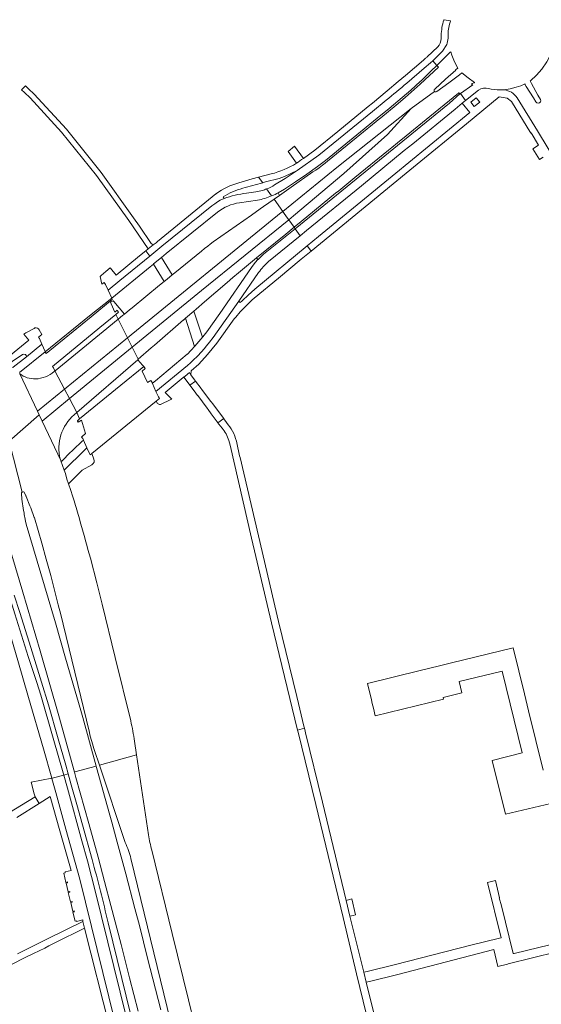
# Model space of a CAD drawing. Extents: x 146402 to 164798, y 455483 to 464134.
# Tile 508 of 575: x 156109 to 156265, y 463736 to 464031. Entities that reach past the tile are written whole.
import ezdxf

# ---------------------------------------------------------------- set-up
doc = ezdxf.new("R2010")
doc.units = 0
doc.header["$LTSCALE"] = 0.2
for name, color, linetype, lineweight in [('B-XX-VH-VERHARDING_ASFALT-GV', 252, 'CONTINUOUS', 18), ('B-XX-VH-VERHARDING_BETON-GV', 252, 'CONTINUOUS', 18), ('B-XX-VH-VERHARDING_BETONSTRAATSTEEN-GV', 252, 'CONTINUOUS', 18), ('B-XX-VH-VERHARDING_TEGEL-GV', 252, 'CONTINUOUS', 18)]:
    doc.layers.add(name, color=color, linetype=linetype, lineweight=lineweight)

msp = doc.modelspace()

# ---------------------------------------------------------------- linework, layer by layer
at = {"layer": 'B-XX-VH-VERHARDING_ASFALT-GV'}
for points in [[(156233.059, 464009.803), (156236.328, 464012.748), (156239.364, 464015.482), (156239.334, 464015.519), (156240.011, 464016.062), (156239.036, 464017.96), (156238.178, 464019.898), (156237.871, 464020.929), (156237.73, 464020.791), (156233.721, 464016.874), (156234.212, 464016.295), (156228.734, 464011.278), (156224.264, 464007.26), (156221.561, 464004.972), (156216.9, 464001.173), (156216.146, 464000.533), (156213.816, 463998.655), (156212.85, 463997.861), (156209.575, 463995.179), (156200.996, 463988.218), (156200.233, 463987.597), (156199.424, 463986.984), (156198.427, 463986.25), (156197.439, 463985.54), (156196.614, 463984.965), (156190.055, 463980.377), (156186.6, 463977.963), (156184.945, 463976.805)], [(156267.381, 464019.193), (156267.619, 464019.86), (156266.618, 464017.907), (156265.151, 464015.756), (156263.542, 464013.92), (156261.729, 464012.289), (156261.636, 464012.205)], [(156244.968, 464011.618), (156245.02, 464011.751), (156243.085, 464013.102), (156241.205, 464014.604), (156240.529, 464014.037), (156240.49, 464014.085), (156237.26, 464011.684), (156233.686, 464009.026)], [(156240.559, 464008.282), (156240.622, 464008.327), (156240.752, 464008.418), (156244.448, 464011.018)], [(156244.296, 464011.491), (156244.792, 464011.627)], [(156263.395, 464005.929), (156262.644, 464007.12), (156260.455, 464010.514), (156260.022, 464011.26), (156260.16, 464011.341), (156258.818, 464010.8), (156257.462, 464010.325), (156255.645, 464009.867), (156253.791, 464009.6), (156253.835, 464009.537)], [(156261.636, 464012.205), (156261.685, 464012.234), (156262.089, 464011.475), (156263.981, 464007.941), (156264.705, 464006.688)], [(156184.945, 463976.805), (156187.542, 463973.169), (156203.807, 463986.324), (156226.06, 464004.008), (156232.985, 464009.102)], [(156232.985, 464009.102), (156226.06, 464004.008), (156218.892, 463996.171), (156205.855, 463984.473), (156190.798, 463971.851), (156189.336, 463970.662), (156190.936, 463968.424), (156193.061, 463970.162), (156203.381, 463978.567), (156204.321, 463979.339), (156209.161, 463983.275), (156219.249, 463991.506), (156220.216, 463992.293), (156221.901, 463993.702), (156224.474, 463995.749), (156231.567, 464001.554), (156240.143, 464008.556)], [(156257.75, 464007.171), (156263.843, 463997.243), (156270.55, 463986.235)], [(156102.138, 463917.945), (156105.609, 463904.364), (156114.633, 463912.215), (156114.124, 463913.294), (156108.807, 463924.554), (156108.782, 463924.576)], [(156108.828, 463924.54), (156108.807, 463924.554), (156114.124, 463913.294), (156122.236, 463919.91), (156119.329, 463925.399), (156119.12, 463925.228)], [(156123.721, 463917.106), (156115.499, 463910.38), (156121.096, 463898.527), (156120.962, 463898.997)], [(156125.081, 463912.249), (156125.91, 463912.971), (156123.721, 463917.106)], [(156125.093, 463886.467), (156124.601, 463888.02), (156124.078, 463889.562), (156123.425, 463891.569), (156122.956, 463892.978), (156122.472, 463894.689), (156122.116, 463895.699), (156121.102, 463898.507), (156121.096, 463898.527), (156115.499, 463910.38), (156114.633, 463912.215), (156105.609, 463904.364), (156109.529, 463889.133)], [(156109.529, 463889.133), (156105.609, 463904.364), (156095.697, 463895.748), (156101.767, 463881.028)], [(156110.773, 463879.556), (156110.578, 463880.293), (156110.431, 463880.969), (156110.164, 463882.391), (156110.088, 463882.876), (156109.975, 463883.619), (156109.484, 463887.034), (156109.306, 463888.643)], [(156110.267, 463888.901), (156110.683, 463887.946), (156110.686, 463887.932), (156110.706, 463887.846), (156110.705, 463887.761), (156111.859, 463885.029), (156111.865, 463885.019), (156112.107, 463884.413), (156112.113, 463884.397), (156112.12, 463884.368), (156113.159, 463881.537), (156113.163, 463881.531), (156113.207, 463881.411), (156115.407, 463873.842), (156116.765, 463869.016), (156118.08, 463864.179), (156119.044, 463860.503), (156120.344, 463855.391), (156121.066, 463852.475), (156121.769, 463849.554), (156129.652, 463817.094)], [(156104.158, 463877.153), (156105.294, 463874.039), (156106.453, 463870.176), (156109.753, 463859.125), (156114.93, 463841.566), (156120.499, 463822.148), (156125.206, 463805.271), (156125.319, 463805.302), (156131.703, 463807.071), (156127.68, 463821.645), (156127.291, 463823.038), (156127.109, 463823.675), (156122.553, 463839.427), (156121.026, 463844.704), (156119.497, 463849.979), (156110.767, 463879.55), (156110.773, 463879.556)], [(156142.025, 463820.581), (156137.361, 463839.557), (156133.523, 463855.593), (156132.71, 463858.742), (156131.893, 463861.891), (156129.949, 463869.324), (156129.608, 463870.595)], [(156132.684, 463807.338), (156143.778, 463810.403), (156143.162, 463814.488)], [(156131.24, 463811.709), (156132.684, 463807.338)], [(156143.778, 463810.403), (156132.684, 463807.338), (156140.342, 463784.157)], [(156147.391, 463786.45), (156143.778, 463810.403)], [(156151.013, 463734.069), (156147.11, 463749.566), (156145.886, 463754.429), (156144.639, 463759.286), (156143.289, 463764.441), (156140.546, 463774.764), (156138.003, 463784.245), (156136.372, 463790.249), (156135.797, 463792.338), (156131.822, 463806.642), (156131.703, 463807.071), (156125.319, 463805.302), (156125.206, 463805.271), (156125.648, 463803.684), (156129.448, 463789.917), (156132.286, 463779.795), (156134.232, 463772.522), (156136.12, 463765.341), (156139.15, 463753.648), (156141.713, 463743.645), (156144.249, 463733.635)], [(156142.104, 463779.366), (156152.969, 463734.793), (156163.591, 463691.342), (156170.117, 463692.898), (156164.119, 463717.245), (156161.008, 463730.107), (156159.372, 463737.086), (156154.45, 463756.952), (156148.342, 463781.911)]]:
    msp.add_lwpolyline(points, dxfattribs=at)
for points in [[(156244.448, 464011.018, -0.9974688), (156244.296, 464011.491)], [(156244.792, 464011.627, -0.1875911), (156244.968, 464011.618)], [(156232.985, 464009.102, -0.4137524), (156233.059, 464009.803)], [(156233.686, 464009.026, -0.4136275), (156232.985, 464009.102)], [(156240.143, 464008.556, -0.724954), (156240.559, 464008.282)], [(156253.835, 464009.537, -0.2360818), (156257.75, 464007.171)], [(156264.705, 464006.688, -1.0027082), (156263.395, 464005.929)], [(156111.036, 463923.366, -0.0869402), (156108.828, 463924.54)], [(156113.511, 463923.011, -0.0868779), (156111.036, 463923.366)], [(156116.509, 463923.63, -0.0870654), (156113.511, 463923.011)], [(156119.12, 463925.228, -0.0872305), (156116.509, 463923.63)], [(156120.962, 463898.997, -0.2859255), (156125.081, 463912.249)], [(156109.306, 463888.643, -0.2925456), (156109.529, 463889.133)], [(156109.529, 463889.133, -0.4717782), (156110.267, 463888.901)], [(156126.68, 463881.091, 0.0050238), (156125.093, 463886.467)], [(156129.608, 463870.595, 0.0026723), (156126.68, 463881.091)], [(156143.162, 463814.488, 0.0296833), (156142.025, 463820.581)], [(156129.652, 463817.094, 0.024858), (156131.24, 463811.709)], [(156140.342, 463784.157, -0.0730725), (156142.104, 463779.366)], [(156148.342, 463781.911, -0.0292633), (156147.391, 463786.45)]]:
    msp.add_lwpolyline(points, format="xyb", dxfattribs=at)
for points in [[(156187.542, 463973.169), (156187.8, 463972.809), (156188.684, 463971.575), (156189.336, 463970.662), (156190.798, 463971.851), (156205.855, 463984.473), (156218.892, 463996.171), (156226.06, 464004.008), (156203.807, 463986.324)], [(156152.085, 463952.208), (156150.635, 463951.053), (156142.436, 463944.304), (156141.679, 463943.689), (156140.139, 463942.416), (156139.571, 463941.964), (156138.287, 463940.91), (156138.307, 463940.867), (156141.097, 463935.292), (156187.066, 463972.784), (156187.542, 463973.169), (156184.945, 463976.805), (156181.826, 463974.624), (156180.829, 463973.918), (156178.171, 463972.068), (156166.706, 463963.999), (156165.877, 463963.39), (156165.09, 463962.792), (156164.15, 463962.034), (156163.214, 463961.249), (156155.234, 463954.781), (156154.49, 463954.18), (156152.939, 463952.87)], [(156187.542, 463973.169), (156187.066, 463972.784), (156141.097, 463935.292), (156142.508, 463932.473), (156163.276, 463949.461), (156189.336, 463970.662), (156188.684, 463971.575), (156187.8, 463972.809)], [(156190.936, 463968.424), (156189.336, 463970.662), (156163.276, 463949.461), (156142.508, 463932.473), (156144.284, 463928.923), (156148.201, 463932.311), (156149.16, 463933.134), (156157.827, 463940.647), (156157.839, 463940.633), (156158.436, 463941.196), (156160.923, 463943.301), (156161.646, 463943.913), (156164.121, 463946.077), (156170.897, 463951.912), (156172.6, 463953.366), (156174.288, 463954.809), (156179.708, 463959.268), (156188.439, 463966.382)], [(156129.649, 463900.671), (156129.895, 463900.24), (156130.44, 463900.675), (156149.624, 463916.342), (156150.653, 463917.182), (156150.325, 463917.591), (156149.545, 463919.223), (156148.533, 463921.64), (156148.517, 463921.677), (156148.353, 463922.054), (156148.323, 463922.098), (156148.045, 463922.506), (156147.105, 463921.917), (156145.44, 463925.341), (156146.398, 463926.124), (156145.922, 463926.706), (156145.555, 463927.125), (156144.177, 463928.745), (156144.314, 463928.863), (156144.284, 463928.923), (156142.508, 463932.473), (156141.097, 463935.292), (156138.307, 463940.867), (156138.287, 463940.91), (156133.778, 463937.212), (156119.379, 463925.44), (156119.329, 463925.399), (156122.236, 463919.91), (156123.721, 463917.106), (156125.91, 463912.971), (156126.745, 463911.003), (156126.072, 463910.451), (156126.119, 463910.383), (156126.334, 463910.072), (156127.297, 463910.631), (156128.547, 463906.682), (156127.526, 463905.723), (156127.34, 463905.548), (156127.663, 463905.179), (156127.752, 463904.978), (156127.892, 463904.659), (156128.926, 463902.313)], [(156141.097, 463935.292), (156138.307, 463940.867), (156138.287, 463940.91), (156133.778, 463937.212), (156119.379, 463925.44), (156119.329, 463925.399), (156122.236, 463919.91)], [(156122.236, 463919.91), (156123.721, 463917.106), (156142.508, 463932.473), (156141.097, 463935.292)], [(156144.177, 463928.745), (156144.314, 463928.863), (156144.284, 463928.923), (156142.508, 463932.473), (156123.721, 463917.106), (156125.91, 463912.971), (156125.912, 463912.97)], [(156122.236, 463919.91), (156114.124, 463913.294), (156114.633, 463912.215), (156115.499, 463910.38), (156123.721, 463917.106)]]:
    msp.add_lwpolyline(points, close=True, dxfattribs=at)
at = {"layer": 'B-XX-VH-VERHARDING_BETON-GV'}
msp.add_lwpolyline([(156130.206, 463941.633), (156136.517, 463946.767), (156136.344, 463947.173), (156129.723, 463941.897), (156116.471, 463931.156), (156116.712, 463930.597)], close=True, dxfattribs=at)
at = {"layer": 'B-XX-VH-VERHARDING_BETONSTRAATSTEEN-GV'}
for points in [[(156233.721, 464016.874), (156231.922, 464015.177), (156229.064, 464012.386), (156228.712, 464012.065), (156225.874, 464009.498), (156219.426, 464004.013), (156215.872, 464001.123), (156200.338, 463988.439), (156197.986, 463986.571), (156194.737, 463984.256), (156191.407, 463982.015), (156188.041, 463979.84), (156186.238, 463978.763), (156186.6, 463977.963), (156190.055, 463980.377), (156196.614, 463984.965), (156197.439, 463985.54), (156198.427, 463986.25), (156199.424, 463986.984), (156200.233, 463987.597), (156200.996, 463988.218), (156209.575, 463995.179), (156212.85, 463997.861), (156213.816, 463998.655), (156216.146, 464000.533), (156216.9, 464001.173), (156221.561, 464004.972), (156224.264, 464007.26), (156228.734, 464011.278), (156234.212, 464016.295)], [(156180.126, 463958.75), (156180.216, 463958.706), (156180.938, 463959.493), (156181.378, 463959.916), (156181.831, 463960.32), (156191.253, 463967.982), (156190.973, 463968.373), (156190.936, 463968.424), (156188.439, 463966.382), (156179.708, 463959.268)], [(156144.177, 463928.745), (156125.912, 463912.97), (156125.91, 463912.971), (156126.745, 463911.003), (156139.066, 463921.103), (156145.922, 463926.706), (156145.555, 463927.125)], [(156118.396, 463803.389), (156119.58, 463799.197), (156122.653, 463788.14), (156126.82, 463773.221), (156137.2, 463731.086), (156147.813, 463687.586), (156151.298, 463688.418), (156140.64, 463732.08), (156131.502, 463769.284), (156130.293, 463774.009), (156129.062, 463778.724), (156127.449, 463784.729), (156123.102, 463800.458), (156121.991, 463804.382), (156118.533, 463803.427)]]:
    msp.add_lwpolyline(points, close=True, dxfattribs=at)
for points in [[(156240.143, 464008.556), (156231.567, 464001.554), (156224.474, 463995.749), (156221.901, 463993.702), (156220.216, 463992.293), (156219.249, 463991.506), (156209.161, 463983.275), (156204.321, 463979.339), (156203.381, 463978.567), (156193.061, 463970.162), (156190.936, 463968.424), (156190.973, 463968.373), (156191.253, 463967.982)], [(156191.253, 463967.982), (156237.529, 464005.596), (156240.622, 464008.327), (156240.559, 464008.282)], [(156102.491, 463857.303), (156103.764, 463854.102), (156108.263, 463838.643), (156111.479, 463827.59), (156115.894, 463812.253), (156118.393, 463803.401), (156118.396, 463803.389), (156118.533, 463803.427), (156121.991, 463804.382), (156118.867, 463815.422), (156115.107, 463828.293), (156113.938, 463832.107), (156112.671, 463836.022), (156111.369, 463839.929), (156107.389, 463852.611), (156105.715, 463857.892)], [(156105.715, 463857.892), (156107.389, 463852.611), (156111.369, 463839.929), (156112.671, 463836.022), (156113.938, 463832.107), (156115.107, 463828.293), (156118.867, 463815.422), (156121.991, 463804.382)], [(156121.991, 463804.382), (156123.307, 463804.747), (156122.564, 463807.391), (156120.338, 463815.242), (156117.396, 463825.413), (156115.358, 463832.239), (156112.106, 463842.578), (156108.819, 463853.062), (156107.165, 463858.276)], [(156130.514, 463779.108), (156127.587, 463789.431), (156125.885, 463795.56), (156124.225, 463801.481), (156123.307, 463804.747), (156121.991, 463804.382)], [(156121.991, 463804.382), (156123.102, 463800.458), (156127.449, 463784.729), (156129.062, 463778.724), (156130.293, 463774.009), (156131.502, 463769.284), (156140.64, 463732.08), (156151.298, 463688.418), (156152.759, 463688.764), (156142.1, 463732.438), (156135.306, 463760.17)]]:
    msp.add_lwpolyline(points, dxfattribs=at)
for points in [[(156240.559, 464008.282, 0.724954), (156240.143, 464008.556)], [(156132.958, 463769.651, 0.0025582), (156130.514, 463779.108)], [(156135.306, 463760.17, 0.0025574), (156132.958, 463769.651)]]:
    msp.add_lwpolyline(points, format="xyb", dxfattribs=at)
at = {"layer": 'B-XX-VH-VERHARDING_TEGEL-GV'}
for points in [[(156235.789, 464030.461, 0.0708048), (156235.014, 464025.873)], [(156237.049, 464025.014, 0.0394379), (156237.113, 464027.195)], [(156234.992, 464024.912, -0.219851), (156233.967, 464022.461)], [(156236.701, 464023.096, 0.0354227), (156237.049, 464025.014)], [(156218.546, 464006.454, 0.0047794), (156224.705, 464011.575)], [(156224.705, 464011.575, -0.0047794), (156218.546, 464006.454)], [(156249.253, 464009.943, 0.2175086), (156246.141, 464009.498)], [(156249.957, 464009.786, -0.0127819), (156249.253, 464009.943)], [(156253.664, 464009.548, -0.0652726), (156249.957, 464009.786)], [(156257.75, 464007.171, 0.2360818), (156253.835, 464009.537)], [(156191.654, 463987.578, -0.0785903), (156184.059, 463984.381)], [(156193.742, 463989.025, -0.0042572), (156191.654, 463987.578)], [(156191.654, 463987.578, 0.0042572), (156193.742, 463989.025)], [(156174.395, 463981.727, 0.0853351), (156167.692, 463978.481)], [(156175.594, 463980.073, -0.008696), (156181.554, 463981.753)], [(156181.554, 463981.753, -0.0045324), (156184.874, 463982.594)], [(156184.874, 463982.594, 0.0421047), (156188.038, 463983.623)], [(156169.709, 463977.509, -0.0720644), (156175.594, 463980.073)], [(156176.679, 463978.624, 0.0515467), (156169.983, 463977.007)], [(156182.736, 463979.887, -0.0209573), (156181.51, 463979.463)], [(156185.13, 463981.069, -0.0425467), (156182.736, 463979.887)], [(156184.242, 463977.79, 0.0277897), (156186.238, 463978.763)], [(156167.982, 463972.943, -0.1241195), (156174.602, 463975.753)], [(156180.02, 463976.545, 0.055706), (156184.242, 463977.79)], [(156180.339, 463954.832, -0.055526), (156183.281, 463958.156)], [(156133.202, 463953.969, 0.1088421), (156132.864, 463953.618)], [(156179.231, 463949.893, 0.0226514), (156176.564, 463947.485)], [(156176.564, 463947.485, 0.0115774), (156174.845, 463945.835)], [(156176.793, 463945.055, -0.0453775), (156179.025, 463947.164)], [(156173.058, 463940.942, -0.036698), (156176.793, 463945.055)], [(156113.373, 463938.25, 0.0586631), (156113.139, 463938.138)], [(156114.644, 463937.734, 0.3698396), (156113.373, 463938.25)], [(156150.091, 463915.661, 0.1430152), (156150.932, 463915.309)], [(156169.415, 463908.268, -0.0969045), (156171.4, 463904.601)], [(156173.686, 463904.403, 0.1165968), (156170.767, 463909.899)], [(156127.892, 463904.659, 0.0212657), (156123.912, 463900.917)], [(156130.516, 463897.358, 0.3444266), (156131.035, 463898.928)], [(156121.508, 463898.458, -0.6132853), (156121.102, 463898.507)]]:
    msp.add_lwpolyline(points, format="xyb", dxfattribs=at)
for points in [[(156237.113, 464027.195), (156237.475, 464029.173), (156237.759, 464030.121), (156237.769, 464030.174), (156235.86, 464030.55), (156235.811, 464030.56), (156235.789, 464030.461)], [(156235.014, 464025.873), (156234.992, 464024.912)], [(156224.705, 464011.575), (156229.912, 464016), (156231.818, 464017.593), (156232.49, 464018.282), (156235.417, 464021.095), (156236.701, 464023.096)], [(156233.967, 464022.461), (156230.848, 464019.438), (156230.667, 464019.281), (156230.329, 464018.99), (156229.725, 464018.481), (156224.344, 464013.847), (156222.15, 464012.006), (156218.821, 464009.252), (156214.467, 464005.604), (156213.186, 464004.589), (156204.027, 463997.125), (156197.122, 463991.487), (156193.742, 463989.025)], [(156186.238, 463978.763), (156188.041, 463979.84), (156191.407, 463982.015), (156194.737, 463984.256), (156197.986, 463986.571), (156200.338, 463988.439), (156215.872, 464001.123), (156219.426, 464004.013), (156225.874, 464009.498), (156228.712, 464012.065), (156229.064, 464012.386), (156231.922, 464015.177), (156233.721, 464016.874), (156232.49, 464018.282), (156231.818, 464017.593), (156229.912, 464016), (156224.705, 464011.575)], [(156246.141, 464009.498), (156242.305, 464006.391), (156242.248, 464006.344), (156241.257, 464005.573), (156243.568, 464002.757), (156225.358, 463987.83), (156221.437, 463984.58), (156198.271, 463965.624), (156194.919, 463962.855), (156194.966, 463962.789), (156196.041, 463961.29), (156217.79, 463979.086), (156224.535, 463984.612), (156226.671, 463986.393), (156242.622, 463999.403), (156252.389, 464007.48), (156254.734, 464007.028), (156256.069, 464006.033), (156261.832, 463996.592), (156261.995, 463996.725), (156264.142, 463993.005), (156262.425, 463991.927), (156264.416, 463988.696), (156265.591, 463989.396)], [(156253.835, 464009.537), (156253.664, 464009.548)], [(156218.546, 464006.454), (156214.479, 464003.09), (156198.41, 463990.041), (156191.894, 463985.391), (156188.311, 463983.008), (156185.13, 463981.069)], [(156188.038, 463983.623), (156191.894, 463985.391), (156198.41, 463990.041), (156214.479, 464003.09), (156218.546, 464006.454)], [(156270.55, 463986.235), (156263.843, 463997.243), (156257.75, 464007.171)], [(156193.742, 463989.025), (156191.125, 463992.672), (156189.164, 463991.084), (156191.654, 463987.578)], [(156184.059, 463984.381), (156180.26, 463983.385), (156181.554, 463981.753)], [(156181.554, 463981.753), (156180.26, 463983.385), (156178.446, 463982.909), (156175.385, 463982.016), (156174.395, 463981.727)], [(156181.51, 463979.463), (156179.536, 463979.018), (156176.679, 463978.624)], [(156184.242, 463977.79), (156182.736, 463979.887)], [(156182.736, 463979.887), (156184.242, 463977.79)], [(156147.28, 463961.928), (156146.533, 463961.321), (156147.794, 463959.774), (156150.198, 463961.73), (156151.397, 463962.706), (156166.338, 463974.857), (156167.182, 463975.444), (156168, 463976.001), (156168.872, 463976.491), (156169.983, 463977.007), (156169.709, 463977.509)], [(156167.692, 463978.481), (156167.599, 463978.421), (156167.552, 463978.382), (156150.077, 463964.148), (156149.611, 463963.789), (156148.762, 463963.134), (156148.755, 463963.129), (156148.735, 463963.144), (156147.28, 463961.928)], [(156169.983, 463977.007), (156168.872, 463976.491), (156168, 463976.001), (156167.182, 463975.444), (156166.338, 463974.857), (156151.397, 463962.706), (156150.198, 463961.73), (156147.794, 463959.774)], [(156174.602, 463975.753), (156180.02, 463976.545)], [(156147.794, 463959.774), (156138.82, 463952.471), (156135.263, 463949.595), (156136.344, 463947.173), (156147.845, 463956.579), (156148.812, 463957.311), (156148.906, 463957.433), (156151.283, 463959.366), (156151.299, 463959.346), (156152.688, 463960.575), (156167.982, 463972.943)], [(156183.281, 463958.156), (156192.757, 463965.881), (156191.253, 463967.982), (156181.831, 463960.32), (156181.378, 463959.916), (156180.938, 463959.493), (156180.216, 463958.706), (156180.126, 463958.75), (156179.338, 463957.809), (156178.224, 463956.313), (156168.757, 463942.553), (156164.812, 463937.122), (156163.635, 463935.604), (156163.665, 463935.575), (156161.239, 463932.767), (156161.148, 463932.673), (156160.263, 463931.688), (156160.035, 463931.457), (156159.037, 463930.446), (156158.975, 463930.384)], [(156132.864, 463953.618), (156133.422, 463951.325), (156134.127, 463951.847), (156134.521, 463951.22), (156135.263, 463949.595), (156138.82, 463952.471), (156147.794, 463959.774), (156146.533, 463961.321), (156144.702, 463959.833), (156137.691, 463954.098), (156135.999, 463956.156)], [(156179.025, 463947.164), (156186.241, 463953.195), (156193.076, 463958.864), (156196.041, 463961.29), (156194.966, 463962.789), (156194.919, 463962.855), (156179.231, 463949.893)], [(156135.999, 463956.156), (156135.903, 463956.273), (156134.545, 463955.114), (156133.202, 463953.969)], [(156158.975, 463930.384), (156158.986, 463930.373), (156149.429, 463922.41), (156148.517, 463921.677), (156148.533, 463921.64), (156149.545, 463919.223), (156159.027, 463927), (156159.898, 463927.782), (156160.756, 463928.587), (156162, 463929.831), (156163.209, 463931.116), (156163.987, 463931.991), (156164.747, 463932.884), (156165.671, 463934.027), (156166.738, 463935.427), (156174.364, 463946.299), (156174.38, 463946.283), (156180.339, 463954.832)], [(156174.845, 463945.835), (156174.38, 463946.283), (156174.364, 463946.299), (156166.738, 463935.427), (156165.671, 463934.027), (156164.747, 463932.884), (156163.987, 463931.991), (156163.209, 463931.116), (156162, 463929.831), (156160.756, 463928.587), (156159.898, 463927.782), (156159.027, 463927), (156149.545, 463919.223), (156150.325, 463917.591), (156150.653, 463917.182), (156149.624, 463916.342), (156150.091, 463915.661)], [(156150.932, 463915.309), (156154.019, 463916.791), (156154.324, 463916.937), (156152.368, 463918.953), (156157.729, 463923.431), (156157.882, 463923.555), (156157.926, 463923.497), (156158.338, 463923.836), (156159.601, 463924.917), (156160.078, 463924.267), (156160.161, 463925.411), (156162.417, 463927.394), (156165.03, 463930.269), (156167.834, 463933.709), (156173.058, 463940.942)], [(156104.627, 463929.192), (156105.685, 463927.491), (156106.529, 463928.182), (156109.684, 463930.324), (156110.08, 463930.378), (156110.529, 463930.351), (156110.756, 463929.985), (156110.796, 463929.658), (156115.467, 463933.449), (156114.76, 463935.067), (156114.41, 463935.464), (156115.391, 463936.293), (156114.644, 463937.734)], [(156113.139, 463938.138), (156110.631, 463936.747), (156110.017, 463936.406), (156111.492, 463934.611), (156108.241, 463931.945), (156104.937, 463929.235)], [(156108.766, 463924.914), (156116.471, 463931.156), (156116.47, 463931.157), (156115.467, 463933.449), (156110.796, 463929.658), (156106.884, 463926.48), (156106.693, 463926.44), (156106.622, 463926.425)], [(156170.767, 463909.899), (156169.937, 463911.084), (156169.924, 463911.102), (156168.171, 463909.82), (156168.466, 463909.453), (156169.415, 463908.268)], [(156121.102, 463898.507), (156122.116, 463895.699), (156128.311, 463901.809), (156128.926, 463902.313), (156127.892, 463904.659)], [(156131.035, 463898.928), (156130.44, 463900.675), (156129.895, 463900.24), (156129.649, 463900.671), (156128.926, 463902.313), (156128.311, 463901.809), (156122.116, 463895.699), (156122.472, 463894.689), (156122.956, 463892.978), (156123.425, 463891.569), (156124.219, 463892.361), (156127.539, 463895.672), (156130.428, 463897.303)], [(156171.4, 463904.601), (156171.865, 463903.124), (156178.236, 463875.338), (156184.162, 463849.959), (156191.977, 463817.851), (156194.041, 463818.413), (156193.888, 463819.055), (156192.251, 463825.846), (156191.734, 463827.928), (156186.301, 463850.331), (156180.323, 463876.025), (156174.785, 463899.441), (156174.649, 463900.016), (156173.816, 463903.812), (156173.686, 463904.403)], [(156123.912, 463900.917), (156121.508, 463898.458)], [(156130.428, 463897.303), (156130.516, 463897.358)], [(156265.551, 463805.828), (156261.197, 463823.625), (156259.943, 463828.75), (156256.586, 463842.473), (156238.111, 463837.972), (156234.476, 463837.086), (156228.688, 463835.676), (156212.968, 463831.844), (156214.14, 463826.87), (156214.387, 463825.832), (156214.719, 463824.43), (156215.274, 463822.095), (156235.686, 463827.09), (156235.619, 463827.622), (156241.197, 463829.029), (156240.398, 463832.426), (156253.249, 463835.515), (156259.244, 463811.043), (156250.293, 463808.743), (156254.302, 463792.691), (156267.831, 463795.906)], [(156137.2, 463731.086), (156126.82, 463773.221), (156122.653, 463788.14), (156119.58, 463799.197), (156118.396, 463803.389), (156118.393, 463803.401), (156112.269, 463802.257), (156113.17, 463798.765), (156113.406, 463797.85), (156114.641, 463795.885), (156117.919, 463797.945), (156120.798, 463787.655), (156124.172, 463775.822), (156122.391, 463775.361), (156122.445, 463775.132), (156121.968, 463775.021), (156122.61, 463772.253), (156123.093, 463772.365), (156123.124, 463772.23), (156123.156, 463772.091), (156122.689, 463771.983), (156123.289, 463769.401), (156123.761, 463769.511), (156123.785, 463769.408), (156123.811, 463769.294), (156123.354, 463769.188), (156124.001, 463766.401), (156124.463, 463766.509), (156124.482, 463766.426), (156124.507, 463766.32), (156124.06, 463766.216), (156124.673, 463763.575), (156125.125, 463763.679), (156125.152, 463763.563), (156125.182, 463763.434), (156124.745, 463763.333), (156125.368, 463760.651), (156125.809, 463760.753), (156125.853, 463760.565), (156127.709, 463761.011), (156127.712, 463760.564), (156128.204, 463758.512), (156135.644, 463729.038)], [(156107.954, 463791.684), (156114.641, 463795.885), (156113.406, 463797.85), (156103.471, 463791.817)], [(156318.018, 463765.856), (156256.844, 463750.975), (156256.55, 463750.904), (156253.111, 463765.209), (156253.018, 463765.177), (156252.367, 463767.597), (156252.479, 463767.624), (156251.248, 463772.798), (156248.894, 463772.233), (156252.946, 463755.669), (156252.461, 463755.548), (156243.854, 463753.409), (156221.295, 463747.612), (156212.821, 463745.558), (156211.874, 463745.328), (156212.573, 463742.367), (156213.542, 463742.606), (156222.017, 463744.696), (156250.74, 463752.134), (156251.946, 463747.068), (156254.862, 463747.775), (156255.065, 463747.825), (156269.63, 463751.4)], [(156106.512, 463747.795), (156110.214, 463749.627), (156112.947, 463750.979), (156116.302, 463752.583), (156117.489, 463753.218), (156119.297, 463754.111), (156128.204, 463758.512), (156127.712, 463760.564), (156117.304, 463755.414), (156112.758, 463753.165), (156108.102, 463750.866)]]:
    msp.add_lwpolyline(points, dxfattribs=at)
for points in [[(156147.28, 463961.928), (156148.735, 463963.144), (156148.128, 463963.595), (156144.631, 463968.726), (156142.888, 463971.268), (156133.188, 463984.824), (156122.788, 463997.76), (156113.107, 464008.295), (156111.384, 464009.892), (156110.489, 464010.722), (156110.061, 464010.265), (156109.385, 464009.542), (156110.23, 464008.758), (156111.927, 464007.183), (156121.279, 463996.91), (156131.816, 463983.951), (156141.492, 463970.39)], [(156191.253, 463967.982), (156192.757, 463965.881), (156194.712, 463967.475), (156211.187, 463980.86), (156223.938, 463991.404), (156226.469, 463993.364), (156239.229, 464003.728), (156239.163, 464003.813), (156241.257, 464005.573), (156242.248, 464006.344), (156242.305, 464006.391), (156240.752, 464008.418), (156240.622, 464008.327), (156237.529, 464005.596)], [(156245.433, 464007.129), (156246.55, 464005.859), (156244.903, 464004.536), (156243.833, 464005.864)], [(156152.085, 463952.208), (156152.939, 463952.87), (156154.49, 463954.18), (156151.299, 463959.346), (156151.283, 463959.366), (156148.906, 463957.433), (156148.812, 463957.311)], [(156138.287, 463940.91), (156139.571, 463941.964), (156140.139, 463942.416), (156136.979, 463946.202), (156136.831, 463946.383), (156135.939, 463945.976), (156136.147, 463945.523), (156137.295, 463943.023), (156137.955, 463943.559), (156138.088, 463943.353), (156138.426, 463942.968), (156137.625, 463942.318)], [(156158.436, 463941.196), (156161.148, 463932.673), (156161.239, 463932.767), (156163.665, 463935.575), (156163.635, 463935.604), (156163.549, 463935.493), (156160.923, 463943.301)], [(156137.625, 463942.318), (156132.79, 463938.392), (156118.571, 463926.75), (156118.893, 463926.307), (156119.329, 463925.399), (156119.379, 463925.44), (156133.778, 463937.212), (156138.287, 463940.91)], [(156160.078, 463924.267), (156159.601, 463924.917), (156158.338, 463923.836), (156157.926, 463923.497), (156159.552, 463921.38), (156159.778, 463921.086), (156161.425, 463922.289), (156161.095, 463922.765), (156160.076, 463924.237)], [(156162.087, 463917.987), (156164.902, 463914.208), (156165.191, 463913.82), (156166.133, 463912.556), (156167.904, 463910.179), (156167.918, 463910.16), (156168.171, 463909.82), (156169.924, 463911.102), (156169.893, 463911.142), (156166.509, 463915.597), (156166.181, 463916.029), (156166.029, 463916.229), (156163.269, 463919.975), (156163.167, 463920.112), (156161.425, 463922.289), (156159.778, 463921.086), (156160.995, 463919.452), (156162.021, 463918.075)], [(156207.69, 463762.122), (156206.556, 463766.86), (156199.469, 463796.272), (156194.386, 463816.98), (156194.241, 463817.571), (156194.041, 463818.413), (156191.977, 463817.851), (156192.13, 463817.222), (156197.442, 463795.528), (156205.633, 463761.689), (156209.693, 463744.868), (156215.576, 463720.659), (156219.254, 463705.995), (156221.387, 463706.576), (156217.782, 463721.106), (156212.573, 463742.367), (156211.874, 463745.328)], [(156208.684, 463762.368), (156209.307, 463762.522), (156208.256, 463767.32), (156207.503, 463767.116), (156206.556, 463766.86), (156207.69, 463762.122)]]:
    msp.add_lwpolyline(points, close=True, dxfattribs=at)

doc.saveas('drawing.dxf')
